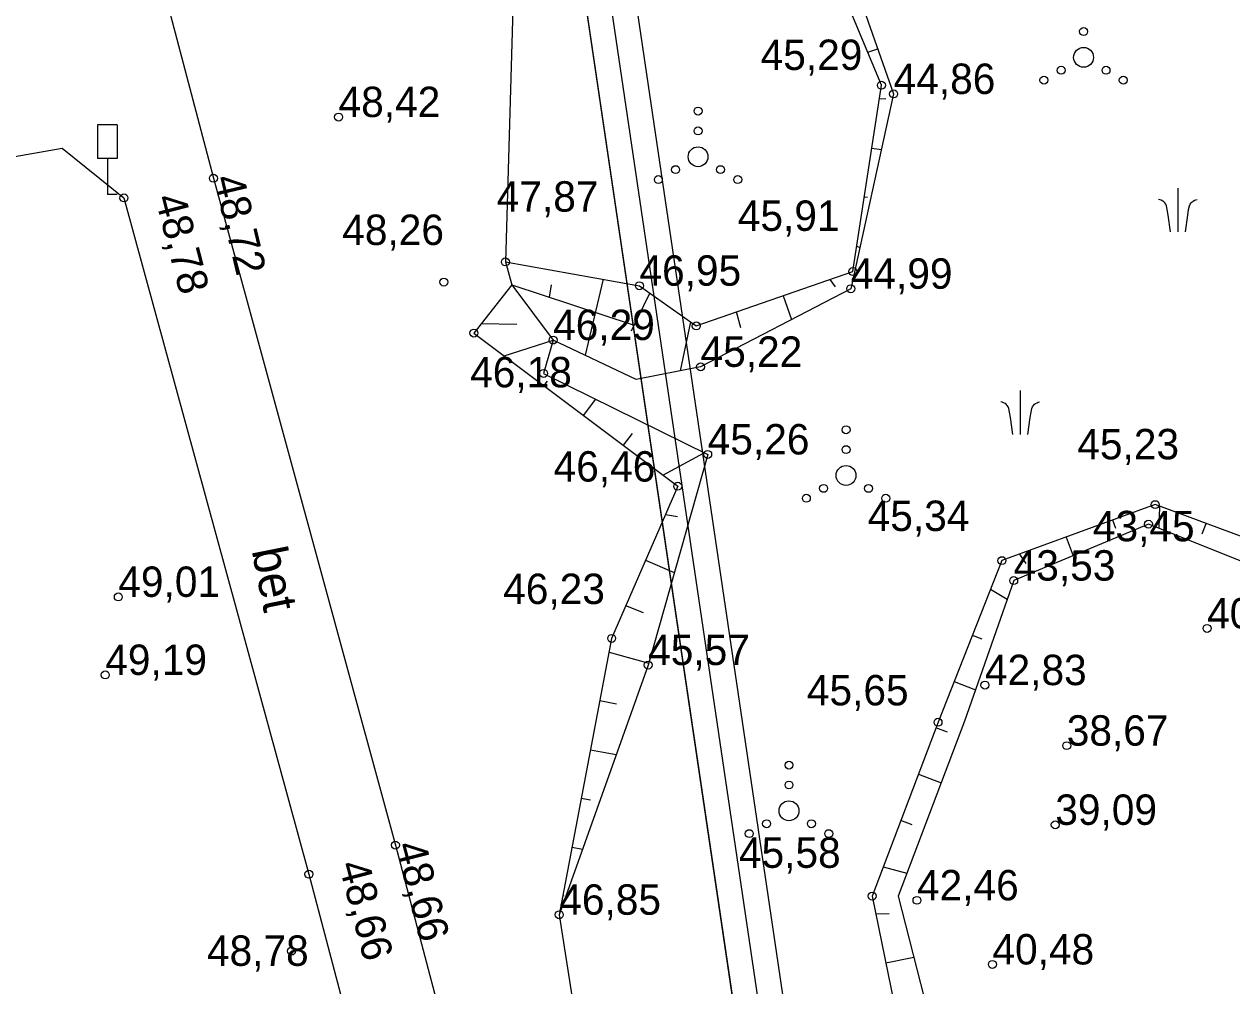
# Model space of a CAD drawing. Extents: x 700746 to 706058, y 6570320 to 6580460.
# Drawn here: x 702898.3 to 702995.6, y 6576775.9 to 6576853.4 of the extents above; entities that cross this region are included whole.
import ezdxf

# ---------------------------------------------------------------- set-up
doc = ezdxf.new("R2010")
doc.units = 0
for name, color, linetype in [('HALJASTUS', 7, 'Continuous'), ('illumineerimisjooned', 7, 'Continuous'), ('kataster', 7, 'Continuous'), ('KORGUS-EH2000', 7, 'Continuous'), ('LIIKLUS', 7, 'Continuous'), ('Plokid', 7, 'Continuous'), ('RELJEEF', 7, 'Continuous'), ('TEE', 7, 'Continuous'), ('Tmaad_maeeraldised_kehtivad', 7, 'Continuous'), ('VEEKOGU', 7, 'Continuous')]:
    doc.layers.add(name, color=color, linetype=linetype)

msp = doc.modelspace()

# ---------------------------------------------------------------- linework, layer by layer
at = {"layer": 'HALJASTUS'}
for p, q in [((702991.254, 6576840.205), (702991.254, 6576836.681)), ((702978.554, 6576823.883), (702978.554, 6576820.359)), ((702941.403, 6576781.638), (702944.78, 6576760.112))]:
    msp.add_line(p, q, dxfattribs=at)
for points in [[(702941.153, 6576886.856), (702938.026, 6576867.656), (702937.061, 6576834.256)], [(702990.654, 6576836.681), (702990.465, 6576838.029), (702990.39, 6576838.48), (702990.322, 6576838.772), (702990.27, 6576838.903), (702990.195, 6576839.017), (702990.115, 6576839.1), (702990.027, 6576839.164), (702989.908, 6576839.224), (702989.805, 6576839.263), (702989.695, 6576839.294)], [(702991.854, 6576836.681), (702992.043, 6576838.029), (702992.118, 6576838.48), (702992.186, 6576838.772), (702992.238, 6576838.903), (702992.312, 6576839.017), (702992.393, 6576839.1), (702992.481, 6576839.164), (702992.6, 6576839.224), (702992.703, 6576839.263), (702992.813, 6576839.294)], [(702977.954, 6576820.359), (702977.765, 6576821.707), (702977.69, 6576822.158), (702977.622, 6576822.45), (702977.57, 6576822.581), (702977.496, 6576822.695), (702977.415, 6576822.778), (702977.327, 6576822.841), (702977.208, 6576822.902), (702977.105, 6576822.94), (702976.995, 6576822.971)], [(702979.154, 6576820.359), (702979.343, 6576821.707), (702979.418, 6576822.158), (702979.486, 6576822.45), (702979.538, 6576822.581), (702979.613, 6576822.695), (702979.693, 6576822.778), (702979.781, 6576822.841), (702979.9, 6576822.902), (702980.003, 6576822.94), (702980.113, 6576822.971)]]:
    msp.add_lwpolyline(points, dxfattribs=at)
for centre, radius in [((702983.654, 6576852.826), 0.32), ((702983.654, 6576850.746), 0.8), ((702981.846, 6576849.706), 0.32), ((702985.462, 6576849.706), 0.32), ((702980.454, 6576848.906), 0.32), ((702986.854, 6576848.906), 0.32), ((702952.587, 6576846.414), 0.32), ((702952.587, 6576844.814), 0.32), ((702952.587, 6576842.734), 0.8), ((702950.779, 6576841.694), 0.32), ((702954.395, 6576841.694), 0.32), ((702949.387, 6576840.894), 0.32), ((702955.787, 6576840.894), 0.32), ((702964.513, 6576820.725), 0.32), ((702964.513, 6576819.125), 0.32), ((702964.513, 6576817.045), 0.8), ((702961.313, 6576815.205), 0.32), ((702962.705, 6576816.005), 0.32), ((702966.321, 6576816.005), 0.32), ((702967.713, 6576815.205), 0.32), ((702959.915, 6576793.695), 0.32), ((702959.915, 6576792.095), 0.32), ((702959.915, 6576790.015), 0.8), ((702958.107, 6576788.975), 0.32), ((702961.723, 6576788.975), 0.32), ((702956.715, 6576788.175), 0.32), ((702963.115, 6576788.175), 0.32)]:
    msp.add_circle(centre, radius, dxfattribs=at)
at = {"layer": 'illumineerimisjooned'}
msp.add_lwpolyline([(702976.891, 6576643.26), (702915.328, 6577059.558), (702785.772, 6577104.455), (702748.407, 6577249.47), (702721.642, 6577298.043), (702716.252, 6577332.033), (702861.102, 6577284.56), (703066.328, 6577217.365), (703088.858, 6577210.018), (703169.031, 6577150.466), (703230.271, 6577104.95), (703275.453, 6577071.675), (703358.033, 6576531.935)], dxfattribs=at)
at = {"layer": 'kataster'}
msp.add_lwpolyline([(702852.27, 6575508.89), (702837.26, 6575620.73), (702848.38, 6575976.59), (702782.85, 6576063.35), (702782.57, 6576096.37), (702842.53, 6576210.56), (702853.4, 6576267.5), (702844.46, 6576489.93), (702877.29, 6576548.25), (702974.72, 6576643.9), (702913.57, 6577058.07), (702784.04, 6577102.84), (702746.48, 6577248.7), (702719.69, 6577297.36), (702713.81, 6577334.91), (703089.87, 6577211.79), (703231.53, 6577106.55), (703277.36, 6577072.83), (703360.09, 6576531.99), (703311.6, 6576228.52), (703293.62, 6575965.66), (703298.84, 6575573.29)], close=True, dxfattribs=at)
at = {"layer": 'KORGUS-EH2000'}
for centre in [(702967.364, 6576848.497), (702968.346, 6576847.794), (702923.618, 6576845.932), (702913.534, 6576841.001), (702906.324, 6576839.418), (702937.061, 6576834.256), (702965.057, 6576833.48), (702932.1, 6576832.632), (702947.863, 6576832.339), (702964.895, 6576832.094), (702952.445, 6576829.102), (702934.523, 6576828.523), (702940.906, 6576827.962), (702940.136, 6576825.27), (702952.788, 6576825.8), (702953.363, 6576818.74), (702950.951, 6576816.175), (702989.421, 6576814.693), (702988.882, 6576813.117), (702977.071, 6576810.178), (702978.02, 6576808.57), (702905.869, 6576807.257), (702993.608, 6576804.719), (702945.625, 6576803.914), (702948.565, 6576801.763), (702904.818, 6576800.966), (702975.704, 6576800.145), (702971.923, 6576797.149), (702982.297, 6576795.266), (702981.374, 6576788.883), (702928.195, 6576787.245), (702921.23, 6576784.905), (702966.618, 6576783.145), (702970.228, 6576782.799), (702941.403, 6576781.638), (702919.825, 6576778.714), (702976.307, 6576777.631)]:
    msp.add_circle(centre, 0.32, dxfattribs=at)
at = {"layer": 'LIIKLUS'}
for p, q in [((702904.187, 6576845.302), (702904.187, 6576842.582)), ((702905.787, 6576845.302), (702904.187, 6576845.302)), ((702905.787, 6576845.302), (702905.787, 6576842.582)), ((702905.787, 6576842.582), (702904.187, 6576842.582)), ((702904.987, 6576842.582), (702904.987, 6576839.702)), ((702905.787, 6576839.702), (702904.987, 6576839.702))]:
    msp.add_line(p, q, dxfattribs=at)
at = {"layer": 'Plokid'}
msp.add_lwpolyline([(702917.129, 6577061.05), (702979.018, 6576642.545), (702880.491, 6576545.858), (702848.554, 6576488.92), (702857.464, 6576267.152), (702846.343, 6576209.185), (702786.618, 6576095.345), (702786.772, 6576064.737), (702852.361, 6575977.948), (702841.238, 6575620.869), (702855.715, 6575513.483), (703019.069, 6575537.036)], dxfattribs=at)
at = {"layer": 'RELJEEF'}
for p, q in [((702966.258, 6576851.151), (702967.074, 6576851.421)), ((702967.73, 6576847.41), (702967.194, 6576847.385)), ((702966.586, 6576843.432), (702967.361, 6576843.313)), ((702966.24, 6576839.438), (702965.979, 6576839.478)), ((702965.371, 6576835.525), (702965.625, 6576835.413)), ((702937.061, 6576834.256), (702937.58, 6576832.414)), ((702937.58, 6576832.414), (702940.906, 6576827.962)), ((702940.607, 6576831.412), (702940.784, 6576832.406)), ((702944.938, 6576832.858), (702943.494, 6576826.735)), ((702963.651, 6576832.255), (702963.233, 6576832.847)), ((702947.23, 6576828.704), (702948.703, 6576831.746)), ((702959.454, 6576831.535), (702960.121, 6576829.612)), ((702956.03, 6576828.947), (702955.675, 6576830.223)), ((702937.974, 6576829.207), (702935.109, 6576829.269)), ((702951.97, 6576829.438), (702951.156, 6576825.482)), ((702936.963, 6576826.69), (702940.906, 6576827.962)), ((702940.426, 6576824.641), (702940.16, 6576824.286)), ((702943.357, 6576821.883), (702944.342, 6576823.193)), ((702947.273, 6576820.435), (702946.555, 6576819.479)), ((702949.752, 6576817.076), (702953.088, 6576818.876)), ((702989.775, 6576814.562), (702989.716, 6576812.784)), ((702950.924, 6576813.712), (702949.954, 6576813.881)), ((702986.241, 6576812.777), (702986.018, 6576813.449)), ((702993.218, 6576812.341), (702993.526, 6576813.175)), ((702982.261, 6576812.076), (702982.81, 6576810.575)), ((702979.03, 6576809.958), (702978.505, 6576810.703)), ((702948.361, 6576810.213), (702950.67, 6576809.21)), ((702976.162, 6576807.878), (702977.502, 6576807.085)), ((702948.183, 6576805.981), (702946.767, 6576806.544)), ((702975.479, 6576803.847), (702974.692, 6576804.158)), ((702945.414, 6576802.801), (702948.611, 6576801.926)), ((702973.223, 6576800.438), (702974.949, 6576799.757)), ((702946.012, 6576798.616), (702944.669, 6576798.871)), ((702972.68, 6576796.359), (702971.759, 6576796.715)), ((702943.924, 6576794.941), (702945.997, 6576794.548)), ((702970.342, 6576792.974), (702972.183, 6576792.277)), ((702943.91, 6576790.872), (702943.18, 6576791.011)), ((702969.842, 6576788.886), (702968.925, 6576789.234)), ((702942.435, 6576787.081), (702943.283, 6576786.92)), ((702967.508, 6576785.493), (702969.409, 6576784.991)), ((702941.808, 6576783.128), (702941.69, 6576783.151)), ((702941.403, 6576781.638), (702941.403, 6576781.638)), ((702967.99, 6576781.711), (702966.914, 6576781.686)), ((702967.712, 6576777.766), (702969.962, 6576778.224))]:
    msp.add_line(p, q, dxfattribs=at)
for points in [[(702941.927, 6576889.222), (702952.58, 6576877.174), (702962.7, 6576863.884), (702968.346, 6576847.794), (702964.895, 6576832.094), (702952.788, 6576825.8), (702947.599, 6576824.79), (702940.906, 6576827.962), (702940.136, 6576825.27), (702953.363, 6576818.74), (702948.565, 6576801.763), (702941.403, 6576781.638)], [(702965.057, 6576833.48), (702967.364, 6576848.497), (702960.591, 6576864.741), (702941.153, 6576886.856)], [(702937.061, 6576834.256), (702947.863, 6576832.339), (702952.445, 6576829.102), (702965.057, 6576833.48)], [(702937.58, 6576832.414), (702934.523, 6576828.523), (702950.951, 6576816.175), (702945.625, 6576803.914), (702941.403, 6576781.638)], [(702937.58, 6576832.414), (702947.367, 6576829.173)], [(703005.997, 6576808.565), (702989.421, 6576814.693), (702977.071, 6576810.178), (702971.923, 6576797.149), (702966.618, 6576783.145), (702969.402, 6576769.459)]]:
    msp.add_lwpolyline(points, dxfattribs=at)
at = {"layer": 'TEE'}
for points in [[(702903.316, 6576891.918), (702909.705, 6576863.884), (702910.073, 6576854.153), (702913.534, 6576841.001), (702928.195, 6576787.245), (702933.993, 6576765.322)], [(702798.819, 6576818.743), (702841.583, 6576826.855), (702888.062, 6576841.089), (702901.348, 6576843.426), (702906.324, 6576839.418), (702921.23, 6576784.905)], [(702921.23, 6576784.905), (702927.069, 6576762.723), (702936.139, 6576728.67), (702942.599, 6576706.757), (702948.751, 6576682.336), (702954.568, 6576661.77), (702961.78, 6576636.54), (702966.901, 6576616.501), (702975.228, 6576575.474), (702978.782, 6576541.225), (702978.155, 6576515.776), (702973.471, 6576479.681), (702970.152, 6576453.487), (702965.426, 6576422.596), (702960.896, 6576398.367), (702952.789, 6576360.996), (702947.492, 6576343.65), (702931.518, 6576317.604), (702922.525, 6576311.621)]]:
    msp.add_lwpolyline(points, dxfattribs=at)
at = {"layer": 'Tmaad_maeeraldised_kehtivad'}
msp.add_lwpolyline([(702974.764, 6576643.974), (702913.527, 6577058.065), (702784.103, 6577102.917), (702746.534, 6577248.726), (702719.722, 6577297.384), (702713.764, 6577334.953), (702861.724, 6577286.461), (703066.949, 6577219.266), (703089.789, 6577211.819), (703089.789, 6577211.819), (703170.224, 6577152.072), (703231.46, 6577106.558), (703277.305, 6577072.795), (703360.057, 6576531.928)], dxfattribs=at)
at = {"layer": 'VEEKOGU'}
msp.add_lwpolyline([(703005.31, 6576806.553), (702988.882, 6576813.117), (702978.02, 6576808.57), (702974.069, 6576797.232), (702968.705, 6576783.142), (702970.8, 6576774.944)], dxfattribs=at)
msp.add_lwpolyline([(703005.31, 6576806.553), (702988.882, 6576813.117), (702978.02, 6576808.57), (702974.069, 6576797.232), (702968.705, 6576783.142), (702970.8, 6576774.944)], dxfattribs=at)

# ---------------------------------------------------------------- texts
at = {"layer": 'KORGUS-EH2000'}
for s, p in [('45,29 ', (702957.628, 6576849.727)), ('44,86 ', (702968.346, 6576847.794)), ('48,42 ', (702923.618, 6576845.932)), ('47,87 ', (702936.364, 6576838.309)), ('45,91 ', (702955.789, 6576836.76)), ('48,26 ', (702923.913, 6576835.622)), ('46,95 ', (702947.863, 6576832.339)), ('44,99 ', (702964.895, 6576832.094)), ('46,29 ', (702940.906, 6576827.962)), ('45,22 ', (702952.788, 6576825.8)), ('46,18 ', (702934.22, 6576824.148)), ('45,26 ', (702953.363, 6576818.74)), ('45,23 ', (702983.147, 6576818.347)), ('46,46 ', (702940.946, 6576816.551)), ('45,34 ', (702966.255, 6576812.57)), ('43,45 ', (702984.401, 6576811.742)), ('43,53 ', (702978.02, 6576808.57)), ('49,01 ', (702905.869, 6576807.257)), ('46,23 ', (702936.883, 6576806.682)), ('40,99 ', (702993.608, 6576804.719)), ('45,57 ', (702948.565, 6576801.763)), ('49,19 ', (702904.818, 6576800.966)), ('42,83 ', (702975.704, 6576800.145)), ('45,65 ', (702961.355, 6576798.515)), ('38,67 ', (702982.297, 6576795.266)), ('39,09 ', (702981.374, 6576788.883)), ('45,58 ', (702955.879, 6576785.417)), ('42,46 ', (702970.228, 6576782.799)), ('46,85 ', (702941.403, 6576781.638)), ('48,78 ', (702913.013, 6576777.518)), ('40,48 ', (702976.307, 6576777.631))]:
    msp.add_text(s, height=2.45, dxfattribs=at).set_placement(p)
for s, rotation, p in [('48,72 ', 283.43116, (702913.534, 6576841.001)), ('48,78 ', 284.48308, (702908.817, 6576839.418)), ('48,66 ', 284.3442, (702928.195, 6576787.245)), ('48,66 ', 284.67263, (702923.62, 6576785.682))]:
    msp.add_text(s, height=2.45, rotation=rotation, dxfattribs=at).set_placement(p)
at = {"layer": 'TEE'}
msp.add_text('bet', height=2.8, rotation=281.26813, dxfattribs=at).set_placement((702916.607, 6576811.01))

doc.saveas('drawing.dxf')
